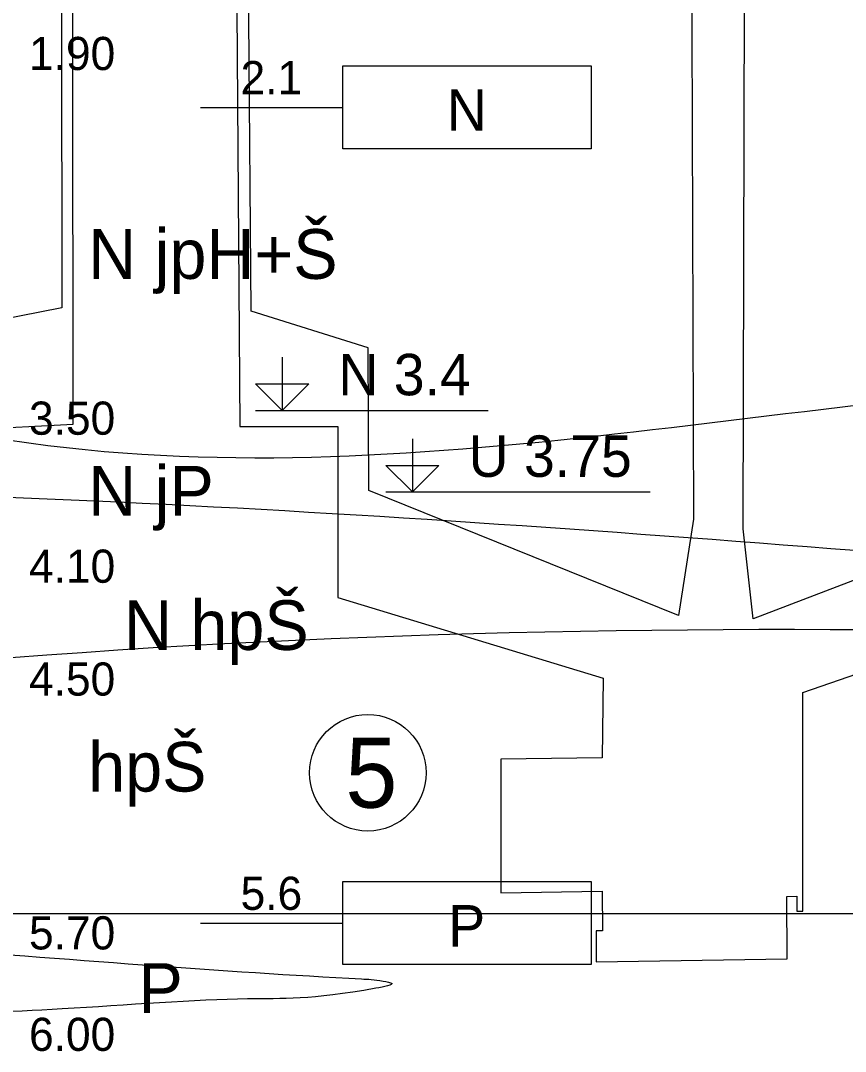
# Model space of a CAD drawing. Extents: x 3042 to 4120, y 576 to 2694.
# Drawn here: x 3358.79 to 3376.49, y 1846.46 to 1868.58 of the extents above; entities that cross this region are included whole.
import ezdxf

# ---------------------------------------------------------------- set-up
doc = ezdxf.new("R2010")
doc.units = 0
for name, color, linetype in [('52', 7, 'Continuous'), ('61', 7, 'Continuous'), ('62', 7, 'Continuous'), ('HPV', 7, 'Continuous'), ('nádrže', 7, 'Continuous'), ('rozhraní', 7, 'Continuous')]:
    doc.layers.add(name, color=color, linetype=linetype)

msp = doc.modelspace()

# ---------------------------------------------------------------- linework, layer by layer
at = {"layer": '61'}
for p, q in [((3363.829, 1860.217), (3368.824, 1860.217)), ((3366.623, 1858.467), (3372.296, 1858.467))]:
    msp.add_line(p, q, dxfattribs=at)
for points in [[(3364.401, 1861.36), (3364.401, 1860.217), (3363.829, 1860.788), (3364.972, 1860.788), (3364.401, 1860.217)], [(3367.195, 1859.61), (3367.195, 1858.467), (3366.623, 1859.038), (3367.766, 1859.038), (3367.195, 1858.467)]]:
    msp.add_lwpolyline(points, dxfattribs=at)
at = {"layer": '62'}
for p, q in [((3362.652, 1866.717), (3365.7, 1866.717)), ((3362.652, 1849.217), (3365.7, 1849.217))]:
    msp.add_line(p, q, dxfattribs=at)
for points in [[(3371.034, 1865.828), (3365.7, 1865.828), (3365.7, 1867.606), (3371.034, 1867.606), (3371.034, 1865.828)], [(3371.034, 1848.328), (3365.7, 1848.328), (3365.7, 1850.106), (3371.034, 1850.106), (3371.034, 1848.328)]]:
    msp.add_lwpolyline(points, dxfattribs=at)
at = {"layer": 'HPV'}
msp.add_spline([(3275.71, 1858.557), (3286.672, 1857.81), (3295.369, 1857.654), (3304.072, 1857.699), (3321.487, 1858.123), (3338.901, 1858.548), (3356.302, 1858.437), (3372.607, 1857.527), (3388.902, 1856.207), (3405.202, 1855.017), (3421.522, 1854.5), (3430.627, 1854.5)], degree=3, dxfattribs=at)
at = {"layer": 'nádrže'}
for points in [[(3339.338, 1874.975), (3339.443, 1860.073), (3341.542, 1860.073), (3341.542, 1856.401), (3347.239, 1854.674), (3347.218, 1852.966), (3345.043, 1852.932), (3345.044, 1850.069), (3347.22, 1850.103), (3347.221, 1849.254), (3347.088, 1849.252), (3347.088, 1848.589), (3351.183, 1848.652), (3351.182, 1849.989), (3351.392, 1849.993), (3351.392, 1849.673), (3351.526, 1849.675), (3351.523, 1854.369), (3357.774, 1856.525), (3357.729, 1859.81), (3359.92, 1859.923), (3359.902, 1876.195)], [(3380.962, 1858.21), (3374.511, 1855.746), (3374.293, 1857.675), (3374.338, 1874.773), (3374.608, 1874.774), (3374.605, 1875.787), (3372.76, 1875.787), (3372.764, 1874.712), (3373.169, 1874.712), (3373.228, 1857.883), (3372.909, 1855.813), (3366.258, 1858.499), (3366.247, 1861.557), (3363.737, 1862.348), (3363.634, 1874.912), (3363.759, 1874.938), (3363.753, 1875.994), (3363.333, 1875.994), (3363.323, 1874.788), (3363.389, 1874.774)], [(3359.657, 1874.966), (3359.671, 1862.414), (3357.015, 1861.897), (3357.044, 1858.18), (3356.913, 1858.154), (3356.911, 1858.411), (3350.46, 1855.947), (3350.242, 1857.876), (3350.286, 1874.974)], [(3363.389, 1874.774), (3363.494, 1859.872), (3365.594, 1859.872), (3365.594, 1856.2), (3371.29, 1854.473), (3371.269, 1852.765), (3369.094, 1852.731), (3369.096, 1849.868), (3371.271, 1849.902), (3371.272, 1849.053), (3371.139, 1849.051), (3371.14, 1848.388), (3375.234, 1848.451), (3375.233, 1849.788), (3375.443, 1849.792), (3375.443, 1849.472), (3375.577, 1849.474), (3375.574, 1854.168), (3381.826, 1856.324)]]:
    msp.add_lwpolyline(points, dxfattribs=at)
at = {"layer": 'rozhraní'}
msp.add_circle((3366.239, 1852.443), 1.25, dxfattribs=at)
for points in [[(3357.313, 1859.78), (3358.969, 1859.519), (3384.992, 1860.95), (3386.291, 1860.95)], [(3335.922, 1851.987), (3356.302, 1854.717), (3405.335, 1854.425)], [(3442.166, 1849.417), (3287.278, 1849.417), (3238.587, 1849.417)], [(3356.302, 1848.717), (3366.102, 1848.02), (3366.566, 1847.974), (3366.752, 1847.925), (3366.408, 1847.819), (3363.655, 1847.591), (3359.68, 1847.376), (3356.32, 1847.217), (3356.236, 1847.213)]]:
    msp.add_spline(points, degree=3, dxfattribs=at)

# ---------------------------------------------------------------- texts
at = {"layer": '52'}
for s, height, p in [('1.90', 0.7112, (3358.969, 1867.519)), ('N jpH+Š', 1.0668, (3360.239, 1863.039)), ('3.50', 0.7112, (3358.969, 1859.695)), ('N jP', 1.0668, (3360.239, 1857.959)), ('4.10', 0.7112, (3358.969, 1856.519)), ('N hpŠ', 1.0668, (3361.006, 1855.077)), ('4.50', 0.7112, (3358.969, 1854.098)), ('hpŠ', 1.0668, (3360.239, 1852.039)), ('5.70', 0.7112, (3358.969, 1848.652)), ('P', 1.067, (3361.317, 1847.289)), ('6.00', 0.7112, (3358.969, 1846.475))]:
    msp.add_text(s, height=height, dxfattribs=at).set_placement(p)
at = {"layer": '61'}
for s, p in [('N 3.4', (3365.607, 1860.541)), ('U 3.75', (3368.401, 1858.791))]:
    msp.add_text(s, height=0.889, dxfattribs=at).set_placement(p)
at = {"layer": '62'}
for s, height, p in [('2.1', 0.7112, (3363.509, 1867.001)), ('N', 0.889, (3367.933, 1866.215)), ('5.6', 0.7112, (3363.509, 1849.501)), ('P', 0.889, (3367.965, 1848.715))]:
    msp.add_text(s, height=height, dxfattribs=at).set_placement(p)
at = {"layer": 'rozhraní'}
msp.add_text('5', height=1.5, dxfattribs=at).set_placement((3365.758, 1851.693))

doc.saveas('drawing.dxf')
